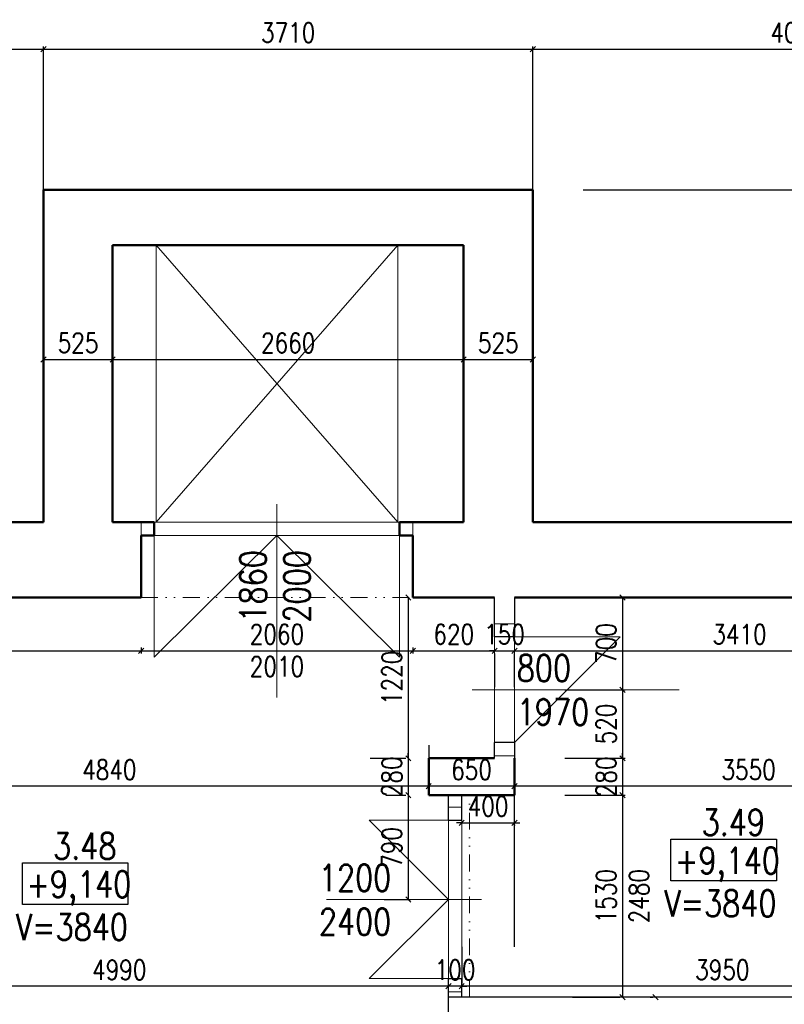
# Model space of a CAD drawing. Header units: millimetres. Extents: x -238874 to 551972, y -298952 to 658415.
# Tile 606 of 656: x 75198 to 80993, y 306722 to 314186. Entities that reach past the tile are written whole.
import ezdxf

# ---------------------------------------------------------------- set-up
doc = ezdxf.new("R2010")
doc.units = ezdxf.units.MM
doc.header["$LTSCALE"] = 20
doc.linetypes.add('DIVIDE2', pattern=[15.875, 6.35, -3.175, 0, -3.175, 0, -3.175])
for name, color, linetype in [('ALP', 141, 'Continuous'), ('CZ', 255, 'Continuous'), ('KOTY', 8, 'Continuous'), ('ZDP', 50, 'Continuous')]:
    doc.layers.add(name, color=color, linetype=linetype)
doc.layers.add('NOSNÉ', color=8, linetype='Continuous', lineweight=50)
doc.layers.add('PRUCHODY', color=7, linetype='Continuous', lineweight=18)
doc.styles.add('SIMPLEX', font='SIMPLEX.shx', dxfattribs={"width": 0.8, "bigfont": 'CAD13.shx'})
doc.styles.get("Standard").update_dxf_attribs({"font": 'simplex.shx', "width": 0.8})
doc.dimstyles.new('CKA', dxfattribs={"dimtxt": 200, "dimasz": 40, "dimexe": 20, "dimexo": 0.2, "dimgap": 50, "dimtad": 1, "dimdec": 0, "dimrnd": 1, "dimzin": 0, "dimdsep": 46, "dimtxsty": 'Standard', "dimblk1": 'OBLIQUE', "dimblk2": 'OBLIQUE', "dimsah": 1, "dimcen": 0.09, "dimclrd": 253, "dimclre": 253, "dimclrt": 253, "dimadec": 0, "dimazin": 0, "dimtfac": 1, "dimtdec": 0, "dimtix": 1, "dimtmove": 2, "dimatfit": 3, "dimfxl": 1, "dimtolj": 1, "dimtzin": 0, "dimarcsym": 0})

# ---------------------------------------------------------------- blocks, each defined once
blk = doc.blocks.new('_OBLIQUE')
at = {"color": 0, "linetype": 'ByBlock'}
blk.add_line((-0.5, -0.5), (0.5, 0.5), dxfattribs=at)
blk = doc.blocks.new('*D2830')
at = {"layer": 'DEFPOINTS', "color": 0, "transparency": 16777216}
for p in [(79088, 312897), (83882.9, 312897), (83098, 310377)]:
    blk.add_point(p, dxfattribs=at)
at = {"layer": 'KOTY', "lineweight": -2, "transparency": 16777216}
for p, q in [((79468.7, 312897), (83902.9, 312897)), ((83882.9, 310377), (83882.9, 312897))]:
    blk.add_line(p, q, dxfattribs=at)
at = {"layer": 'KOTY', "lineweight": -2, "transparency": 16777216, "xscale": 40, "yscale": 40, "zscale": 40}
for p, rotation in [((83882.9, 312897), 90), ((83882.9, 310377), 270)]:
    blk.add_blockref('_OBLIQUE', p, dxfattribs=dict(at, rotation=rotation))
at = {"layer": 'KOTY', "transparency": 16777216, "insert": (83757.9, 311637), "char_height": 150, "attachment_point": 5, "rotation": 90, "style": 'SIMPLEX'}
blk.add_mtext('\\A1;2520', dxfattribs=at)
blk = doc.blocks.new('*D2831')
at = {"layer": 'DEFPOINTS', "color": 0, "transparency": 16777216}
for p in [(83098, 313962.5), (79088, 311277.3), (83098, 310017.3)]:
    blk.add_point(p, dxfattribs=at)
at = {"layer": 'KOTY', "lineweight": -2, "transparency": 16777216}
for p, q in [((79088, 313962.5), (83098, 313962.5)), ((83098, 310398.1), (83098, 313982.5))]:
    blk.add_line(p, q, dxfattribs=at)
at = {"layer": 'KOTY', "lineweight": -2, "transparency": 16777216, "xscale": 40, "yscale": 40, "zscale": 40, "rotation": 180}
blk.add_blockref('_OBLIQUE', (79088, 313962.5), dxfattribs=at)
at = {"layer": 'KOTY', "lineweight": -2, "transparency": 16777216, "xscale": 40, "yscale": 40, "zscale": 40}
blk.add_blockref('_OBLIQUE', (83098, 313962.5), dxfattribs=at)
at = {"layer": 'KOTY', "transparency": 16777216, "insert": (81093, 314087.5), "char_height": 150, "attachment_point": 5, "style": 'SIMPLEX'}
blk.add_mtext('\\A1;4010', dxfattribs=at)
blk = doc.blocks.new('*D2832')
at = {"layer": 'DEFPOINTS', "color": 0, "transparency": 16777216}
for p in [(82358, 309677), (78948, 309507), (82358, 309402.6)]:
    blk.add_point(p, dxfattribs=at)
at = {"layer": 'KOTY', "lineweight": -2, "transparency": 16777216}
for p, q in [((78948, 309402.6), (82358, 309402.6)), ((82358, 309296.2), (82358, 309382.6))]:
    blk.add_line(p, q, dxfattribs=at)
at = {"layer": 'KOTY', "lineweight": -2, "transparency": 16777216, "xscale": 40, "yscale": 40, "zscale": 40, "rotation": 180}
blk.add_blockref('_OBLIQUE', (78948, 309402.6), dxfattribs=at)
at = {"layer": 'KOTY', "lineweight": -2, "transparency": 16777216, "xscale": 40, "yscale": 40, "zscale": 40}
blk.add_blockref('_OBLIQUE', (82358, 309402.6), dxfattribs=at)
at = {"layer": 'KOTY', "transparency": 16777216, "insert": (80653, 309527.6), "char_height": 150, "attachment_point": 5, "style": 'SIMPLEX'}
blk.add_mtext('\\A1;3410', dxfattribs=at)
blk = doc.blocks.new('*D2834')
at = {"layer": 'DEFPOINTS', "color": 0, "transparency": 16777216}
for p in [(78548, 306858.9), (78548, 306777), (82498, 306777)]:
    blk.add_point(p, dxfattribs=at)
at = {"layer": 'KOTY', "lineweight": -2, "transparency": 16777216}
for p, q in [((78548, 307157.8), (78548, 306878.9)), ((82498, 306858.9), (78548, 306858.9))]:
    blk.add_line(p, q, dxfattribs=at)
at = {"layer": 'KOTY', "lineweight": -2, "transparency": 16777216, "xscale": 40, "yscale": 40, "zscale": 40, "rotation": 180}
blk.add_blockref('_OBLIQUE', (78548, 306858.9), dxfattribs=at)
at = {"layer": 'KOTY', "lineweight": -2, "transparency": 16777216, "xscale": 40, "yscale": 40, "zscale": 40}
blk.add_blockref('_OBLIQUE', (82498, 306858.9), dxfattribs=at)
at = {"layer": 'KOTY', "transparency": 16777216, "insert": (80523, 306983.9), "char_height": 150, "attachment_point": 5, "style": 'SIMPLEX'}
blk.add_mtext('\\A1;3950', dxfattribs=at)
blk = doc.blocks.new('*D2835')
at = {"layer": 'DEFPOINTS', "color": 0, "transparency": 16777216}
for p in [(78948, 308375.6), (78948, 306777), (82498, 306777)]:
    blk.add_point(p, dxfattribs=at)
at = {"layer": 'KOTY', "lineweight": -2, "transparency": 16777216}
for p, q in [((78948, 307157.8), (78948, 308395.6)), ((82498, 308375.6), (78948, 308375.6))]:
    blk.add_line(p, q, dxfattribs=at)
at = {"layer": 'KOTY', "lineweight": -2, "transparency": 16777216, "xscale": 40, "yscale": 40, "zscale": 40, "rotation": 180}
blk.add_blockref('_OBLIQUE', (78948, 308375.6), dxfattribs=at)
at = {"layer": 'KOTY', "lineweight": -2, "transparency": 16777216, "xscale": 40, "yscale": 40, "zscale": 40}
blk.add_blockref('_OBLIQUE', (82498, 308375.6), dxfattribs=at)
at = {"layer": 'KOTY', "transparency": 16777216, "insert": (80723, 308500.6), "char_height": 150, "attachment_point": 5, "style": 'SIMPLEX'}
blk.add_mtext('\\A1;3550', dxfattribs=at)
blk = doc.blocks.new('*D2837')
at = {"layer": 'DEFPOINTS', "color": 0, "transparency": 16777216}
for p in [(79088, 310377), (83098, 308827), (83380.3, 308827)]:
    blk.add_point(p, dxfattribs=at)
at = {"layer": 'KOTY', "lineweight": -2, "transparency": 16777216}
for p, q in [((83380.3, 310377), (83380.3, 308827)), ((83478.7, 308827), (83400.3, 308827))]:
    blk.add_line(p, q, dxfattribs=at)
at = {"layer": 'KOTY', "lineweight": -2, "transparency": 16777216, "xscale": 40, "yscale": 40, "zscale": 40}
for p, rotation in [((83380.3, 310377), 90), ((83380.3, 308827), 270)]:
    blk.add_blockref('_OBLIQUE', p, dxfattribs=dict(at, rotation=rotation))
at = {"layer": 'KOTY', "transparency": 16777216, "insert": (83255.3, 309602), "char_height": 150, "attachment_point": 5, "rotation": 90, "style": 'SIMPLEX'}
blk.add_mtext('\\A1;1550', dxfattribs=at)
blk = doc.blocks.new('*D3065')
at = {"layer": 'DEFPOINTS', "color": 0, "transparency": 16777216}
for p in [(79088, 313962.5), (75378, 311277.3), (79088, 311277.3)]:
    blk.add_point(p, dxfattribs=at)
at = {"layer": 'KOTY', "lineweight": -2, "transparency": 16777216}
for p, q in [((75378, 313962.5), (79088, 313962.5)), ((79088, 311658.1), (79088, 313982.5))]:
    blk.add_line(p, q, dxfattribs=at)
at = {"layer": 'KOTY', "lineweight": -2, "transparency": 16777216, "xscale": 40, "yscale": 40, "zscale": 40, "rotation": 180}
blk.add_blockref('_OBLIQUE', (75378, 313962.5), dxfattribs=at)
at = {"layer": 'KOTY', "lineweight": -2, "transparency": 16777216, "xscale": 40, "yscale": 40, "zscale": 40}
blk.add_blockref('_OBLIQUE', (79088, 313962.5), dxfattribs=at)
at = {"layer": 'KOTY', "transparency": 16777216, "insert": (77233, 314087.5), "char_height": 150, "attachment_point": 5, "style": 'SIMPLEX'}
blk.add_mtext('\\A1;3710', dxfattribs=at)
blk = doc.blocks.new('*D3066')
at = {"layer": 'DEFPOINTS', "color": 0, "transparency": 16777216}
for p in [(75378, 313962.5), (75378, 311277.3), (72858, 310017.3)]:
    blk.add_point(p, dxfattribs=at)
at = {"layer": 'KOTY', "lineweight": -2, "transparency": 16777216}
for p, q in [((72858, 313962.5), (75378, 313962.5)), ((75378, 311658.1), (75378, 313982.5))]:
    blk.add_line(p, q, dxfattribs=at)
at = {"layer": 'KOTY', "lineweight": -2, "transparency": 16777216, "xscale": 40, "yscale": 40, "zscale": 40, "rotation": 180}
blk.add_blockref('_OBLIQUE', (72858, 313962.5), dxfattribs=at)
at = {"layer": 'KOTY', "lineweight": -2, "transparency": 16777216, "xscale": 40, "yscale": 40, "zscale": 40}
blk.add_blockref('_OBLIQUE', (75378, 313962.5), dxfattribs=at)
at = {"layer": 'KOTY', "transparency": 16777216, "insert": (74118, 314087.5), "char_height": 150, "attachment_point": 5, "style": 'SIMPLEX'}
blk.add_mtext('\\A1;2520', dxfattribs=at)
blk = doc.blocks.new('*D3067')
at = {"layer": 'DEFPOINTS', "color": 0, "transparency": 16777216}
for p in [(78563, 311610.4), (75903, 310377), (78563, 310377)]:
    blk.add_point(p, dxfattribs=at)
at = {"layer": 'KOTY', "lineweight": -2, "transparency": 16777216}
for p, q in [((75903, 311610.4), (78563, 311610.4)), ((78563, 310757.8), (78563, 311630.4))]:
    blk.add_line(p, q, dxfattribs=at)
at = {"layer": 'KOTY', "lineweight": -2, "transparency": 16777216, "xscale": 40, "yscale": 40, "zscale": 40, "rotation": 180}
blk.add_blockref('_OBLIQUE', (75903, 311610.4), dxfattribs=at)
at = {"layer": 'KOTY', "lineweight": -2, "transparency": 16777216, "xscale": 40, "yscale": 40, "zscale": 40}
blk.add_blockref('_OBLIQUE', (78563, 311610.4), dxfattribs=at)
at = {"layer": 'KOTY', "transparency": 16777216, "insert": (77233, 311735.4), "char_height": 150, "attachment_point": 5, "style": 'SIMPLEX'}
blk.add_mtext('\\A1;2660', dxfattribs=at)
blk = doc.blocks.new('*D3068')
at = {"layer": 'DEFPOINTS', "color": 0, "transparency": 16777216}
for p in [(75903, 311610.4), (75378, 310377), (75903, 310377)]:
    blk.add_point(p, dxfattribs=at)
at = {"layer": 'KOTY', "lineweight": -2, "transparency": 16777216}
for p, q in [((75378, 311610.4), (75903, 311610.4)), ((75903, 310757.8), (75903, 311630.4))]:
    blk.add_line(p, q, dxfattribs=at)
at = {"layer": 'KOTY', "lineweight": -2, "transparency": 16777216, "xscale": 40, "yscale": 40, "zscale": 40, "rotation": 180}
blk.add_blockref('_OBLIQUE', (75378, 311610.4), dxfattribs=at)
at = {"layer": 'KOTY', "lineweight": -2, "transparency": 16777216, "xscale": 40, "yscale": 40, "zscale": 40}
blk.add_blockref('_OBLIQUE', (75903, 311610.4), dxfattribs=at)
at = {"layer": 'KOTY', "transparency": 16777216, "insert": (75640.5, 311735.4), "char_height": 150, "attachment_point": 5, "style": 'SIMPLEX'}
blk.add_mtext('\\A1;525', dxfattribs=at)
blk = doc.blocks.new('*D3070')
at = {"layer": 'DEFPOINTS', "color": 0, "transparency": 16777216}
for p in [(78448, 306917), (73458, 306858.9), (73458, 306607)]:
    blk.add_point(p, dxfattribs=at)
at = {"layer": 'KOTY', "lineweight": -2, "transparency": 16777216}
for p, q in [((73458, 306987.8), (73458, 306878.9)), ((78448, 306858.9), (73458, 306858.9))]:
    blk.add_line(p, q, dxfattribs=at)
at = {"layer": 'KOTY', "lineweight": -2, "transparency": 16777216, "xscale": 40, "yscale": 40, "zscale": 40, "rotation": 180}
blk.add_blockref('_OBLIQUE', (73458, 306858.9), dxfattribs=at)
at = {"layer": 'KOTY', "lineweight": -2, "transparency": 16777216, "xscale": 40, "yscale": 40, "zscale": 40}
blk.add_blockref('_OBLIQUE', (78448, 306858.9), dxfattribs=at)
at = {"layer": 'KOTY', "transparency": 16777216, "insert": (75953, 306983.9), "char_height": 150, "attachment_point": 5, "style": 'SIMPLEX'}
blk.add_mtext('\\A1;4990', dxfattribs=at)
blk = doc.blocks.new('*D3071')
at = {"layer": 'DEFPOINTS', "color": 0, "transparency": 16777216}
for p in [(73458, 308375.6), (73458, 308375.6), (78298, 308307)]:
    blk.add_point(p, dxfattribs=at)
at = {"layer": 'KOTY', "lineweight": -2, "transparency": 16777216}
for p, q in [((73458, 308756.4), (73458, 308395.6)), ((78298, 308375.6), (73458, 308375.6))]:
    blk.add_line(p, q, dxfattribs=at)
at = {"layer": 'KOTY', "lineweight": -2, "transparency": 16777216, "xscale": 40, "yscale": 40, "zscale": 40, "rotation": 180}
blk.add_blockref('_OBLIQUE', (73458, 308375.6), dxfattribs=at)
at = {"layer": 'KOTY', "lineweight": -2, "transparency": 16777216, "xscale": 40, "yscale": 40, "zscale": 40}
blk.add_blockref('_OBLIQUE', (78298, 308375.6), dxfattribs=at)
at = {"layer": 'KOTY', "transparency": 16777216, "insert": (75878, 308500.6), "char_height": 150, "attachment_point": 5, "style": 'SIMPLEX'}
blk.add_mtext('\\A1;4840', dxfattribs=at)
blk = doc.blocks.new('*D3072')
at = {"layer": 'DEFPOINTS', "color": 0, "transparency": 16777216}
for p in [(76118, 309807), (73568, 309677), (76118, 309402.6)]:
    blk.add_point(p, dxfattribs=at)
at = {"layer": 'KOTY', "lineweight": -2, "transparency": 16777216}
for p, q in [((73568, 309402.6), (76118, 309402.6)), ((76118, 309426.2), (76118, 309382.6))]:
    blk.add_line(p, q, dxfattribs=at)
at = {"layer": 'KOTY', "lineweight": -2, "transparency": 16777216, "xscale": 40, "yscale": 40, "zscale": 40, "rotation": 180}
blk.add_blockref('_OBLIQUE', (73568, 309402.6), dxfattribs=at)
at = {"layer": 'KOTY', "lineweight": -2, "transparency": 16777216, "xscale": 40, "yscale": 40, "zscale": 40}
blk.add_blockref('_OBLIQUE', (76118, 309402.6), dxfattribs=at)
at = {"layer": 'KOTY', "transparency": 16777216, "insert": (74843, 309527.6), "char_height": 150, "attachment_point": 5, "style": 'SIMPLEX'}
blk.add_mtext('\\A1;2550', dxfattribs=at)
blk = doc.blocks.new('*D3081')
at = {"layer": 'DEFPOINTS', "color": 0, "transparency": 16777216}
for p in [(72168.3, 312897), (75404.8, 312897), (72884.8, 310377)]:
    blk.add_point(p, dxfattribs=at)
at = {"layer": 'KOTY', "lineweight": -2, "transparency": 16777216}
for p, q in [((75024, 312897), (72148.3, 312897)), ((72168.3, 310377), (72168.3, 312897))]:
    blk.add_line(p, q, dxfattribs=at)
at = {"layer": 'KOTY', "lineweight": -2, "transparency": 16777216, "xscale": 40, "yscale": 40, "zscale": 40}
for p, rotation in [((72168.3, 312897), 90), ((72168.3, 310377), 270)]:
    blk.add_blockref('_OBLIQUE', p, dxfattribs=dict(at, rotation=rotation))
at = {"layer": 'KOTY', "transparency": 16777216, "insert": (72043.3, 311637), "char_height": 150, "attachment_point": 5, "rotation": 90, "style": 'SIMPLEX'}
blk.add_mtext('\\A1;2520', dxfattribs=at)
blk = doc.blocks.new('*D3087')
at = {"layer": 'DEFPOINTS', "color": 0, "transparency": 16777216}
for p in [(79088, 311610.4), (78563, 310377), (79088, 310377)]:
    blk.add_point(p, dxfattribs=at)
at = {"layer": 'KOTY', "lineweight": -2, "transparency": 16777216}
for p, q in [((78563, 311610.4), (79088, 311610.4)), ((79088, 310757.8), (79088, 311630.4))]:
    blk.add_line(p, q, dxfattribs=at)
at = {"layer": 'KOTY', "lineweight": -2, "transparency": 16777216, "xscale": 40, "yscale": 40, "zscale": 40, "rotation": 180}
blk.add_blockref('_OBLIQUE', (78563, 311610.4), dxfattribs=at)
at = {"layer": 'KOTY', "lineweight": -2, "transparency": 16777216, "xscale": 40, "yscale": 40, "zscale": 40}
blk.add_blockref('_OBLIQUE', (79088, 311610.4), dxfattribs=at)
at = {"layer": 'KOTY', "transparency": 16777216, "insert": (78825.5, 311735.4), "char_height": 150, "attachment_point": 5, "style": 'SIMPLEX'}
blk.add_mtext('\\A1;525', dxfattribs=at)
blk = doc.blocks.new('*D3088')
at = {"layer": 'DEFPOINTS', "color": 0, "transparency": 16777216}
for p in [(78798, 309507), (78948, 309507), (78948, 309402.6)]:
    blk.add_point(p, dxfattribs=at)
at = {"layer": 'KOTY', "lineweight": -2, "transparency": 16777216}
for p, q in [((78798, 309402.6), (78758, 309402.6)), ((78798, 309402.6), (78948, 309402.6)), ((78948, 309402.6), (78988, 309402.6)), ((78948, 309126.2), (78948, 309382.6))]:
    blk.add_line(p, q, dxfattribs=at)
at = {"layer": 'KOTY', "lineweight": -2, "transparency": 16777216, "xscale": 40, "yscale": 40, "zscale": 40}
blk.add_blockref('_OBLIQUE', (78798, 309402.6), dxfattribs=at)
at = {"layer": 'KOTY', "lineweight": -2, "transparency": 16777216, "xscale": 40, "yscale": 40, "zscale": 40, "rotation": 180}
blk.add_blockref('_OBLIQUE', (78948, 309402.6), dxfattribs=at)
at = {"layer": 'KOTY', "transparency": 16777216, "insert": (78873, 309527.6), "char_height": 150, "attachment_point": 5, "style": 'SIMPLEX'}
blk.add_mtext('\\A1;150', dxfattribs=at)
blk = doc.blocks.new('*D3089')
at = {"layer": 'DEFPOINTS', "color": 0, "transparency": 16777216}
for p in [(78178, 309807), (78798, 309507), (78798, 309402.6)]:
    blk.add_point(p, dxfattribs=at)
at = {"layer": 'KOTY', "lineweight": -2, "transparency": 16777216}
for p, q in [((78178, 309402.6), (78798, 309402.6)), ((78798, 309126.2), (78798, 309382.6))]:
    blk.add_line(p, q, dxfattribs=at)
at = {"layer": 'KOTY', "lineweight": -2, "transparency": 16777216, "xscale": 40, "yscale": 40, "zscale": 40, "rotation": 180}
blk.add_blockref('_OBLIQUE', (78178, 309402.6), dxfattribs=at)
at = {"layer": 'KOTY', "lineweight": -2, "transparency": 16777216, "xscale": 40, "yscale": 40, "zscale": 40}
blk.add_blockref('_OBLIQUE', (78798, 309402.6), dxfattribs=at)
at = {"layer": 'KOTY', "transparency": 16777216, "insert": (78488, 309527.6), "char_height": 150, "attachment_point": 5, "style": 'SIMPLEX'}
blk.add_mtext('\\A1;620', dxfattribs=at)
blk = doc.blocks.new('*D3090')
at = {"layer": 'DEFPOINTS', "color": 0, "transparency": 16777216}
for p in [(76118, 309807), (78178, 309807), (78178, 309402.6)]:
    blk.add_point(p, dxfattribs=at)
at = {"layer": 'KOTY', "lineweight": -2, "transparency": 16777216}
for p, q in [((76118, 309402.6), (78178, 309402.6)), ((78178, 309426.2), (78178, 309382.6))]:
    blk.add_line(p, q, dxfattribs=at)
at = {"layer": 'KOTY', "lineweight": -2, "transparency": 16777216, "xscale": 40, "yscale": 40, "zscale": 40, "rotation": 180}
blk.add_blockref('_OBLIQUE', (76118, 309402.6), dxfattribs=at)
at = {"layer": 'KOTY', "lineweight": -2, "transparency": 16777216, "xscale": 40, "yscale": 40, "zscale": 40}
blk.add_blockref('_OBLIQUE', (78178, 309402.6), dxfattribs=at)
at = {"layer": 'KOTY', "transparency": 16777216, "insert": (77148, 309527.6), "char_height": 150, "attachment_point": 5, "style": 'SIMPLEX'}
blk.add_mtext('\\A1;2060', dxfattribs=at)
blk = doc.blocks.new('*D3091')
at = {"layer": 'DEFPOINTS', "color": 0, "transparency": 16777216}
for p in [(78548, 308462.9), (78948, 308462.9), (78948, 308097.9)]:
    blk.add_point(p, dxfattribs=at)
at = {"layer": 'KOTY', "lineweight": -2, "transparency": 16777216}
for p, q in [((78548, 308097.9), (78508, 308097.9)), ((78548, 308097.9), (78948, 308097.9)), ((78948, 308097.9), (78988, 308097.9)), ((78948, 308082.1), (78948, 308077.9))]:
    blk.add_line(p, q, dxfattribs=at)
at = {"layer": 'KOTY', "lineweight": -2, "transparency": 16777216, "xscale": 40, "yscale": 40, "zscale": 40}
blk.add_blockref('_OBLIQUE', (78548, 308097.9), dxfattribs=at)
at = {"layer": 'KOTY', "lineweight": -2, "transparency": 16777216, "xscale": 40, "yscale": 40, "zscale": 40, "rotation": 180}
blk.add_blockref('_OBLIQUE', (78948, 308097.9), dxfattribs=at)
at = {"layer": 'KOTY', "transparency": 16777216, "insert": (78748, 308222.9), "char_height": 150, "attachment_point": 5, "style": 'SIMPLEX'}
blk.add_mtext('\\A1;400', dxfattribs=at)
blk = doc.blocks.new('*D3092')
at = {"layer": 'DEFPOINTS', "color": 0, "transparency": 16777216}
for p in [(78948, 308307), (79767.6, 306777), (79767.6, 306777)]:
    blk.add_point(p, dxfattribs=at)
at = {"layer": 'KOTY', "lineweight": -2, "transparency": 16777216}
for p, q in [((79767.6, 308307), (79767.6, 306777)), ((79386.8, 306777), (79747.6, 306777))]:
    blk.add_line(p, q, dxfattribs=at)
at = {"layer": 'KOTY', "lineweight": -2, "transparency": 16777216, "xscale": 40, "yscale": 40, "zscale": 40}
for p, rotation in [((79767.6, 308307), 90), ((79767.6, 306777), 270)]:
    blk.add_blockref('_OBLIQUE', p, dxfattribs=dict(at, rotation=rotation))
at = {"layer": 'KOTY', "transparency": 16777216, "insert": (79642.6, 307542), "char_height": 150, "attachment_point": 5, "rotation": 90, "style": 'SIMPLEX'}
blk.add_mtext('\\A1;1530', dxfattribs=at)
blk = doc.blocks.new('*D3093')
at = {"layer": 'DEFPOINTS', "color": 0, "transparency": 16777216}
for p in [(78948, 308587), (78948, 308307), (79767.6, 308307)]:
    blk.add_point(p, dxfattribs=at)
at = {"layer": 'KOTY', "lineweight": -2, "transparency": 16777216}
for p, q in [((79767.6, 308587), (79767.6, 308627)), ((79767.6, 308587), (79767.6, 308307)), ((79328.7, 308307), (79787.6, 308307)), ((79767.6, 308307), (79767.6, 308267))]:
    blk.add_line(p, q, dxfattribs=at)
at = {"layer": 'KOTY', "lineweight": -2, "transparency": 16777216, "xscale": 40, "yscale": 40, "zscale": 40}
for p, rotation in [((79767.6, 308587), 270), ((79767.6, 308307), 90)]:
    blk.add_blockref('_OBLIQUE', p, dxfattribs=dict(at, rotation=rotation))
at = {"layer": 'KOTY', "transparency": 16777216, "insert": (79642.6, 308447), "char_height": 150, "attachment_point": 5, "rotation": 90, "style": 'SIMPLEX'}
blk.add_mtext('\\A1;280', dxfattribs=at)
blk = doc.blocks.new('*D3094')
at = {"layer": 'DEFPOINTS', "color": 0, "transparency": 16777216}
for p in [(78948, 309107), (78948, 308587), (79767.6, 308587)]:
    blk.add_point(p, dxfattribs=at)
at = {"layer": 'KOTY', "lineweight": -2, "transparency": 16777216}
for p, q in [((79767.6, 309107), (79767.6, 308587)), ((79328.7, 308587), (79787.6, 308587))]:
    blk.add_line(p, q, dxfattribs=at)
at = {"layer": 'KOTY', "lineweight": -2, "transparency": 16777216, "xscale": 40, "yscale": 40, "zscale": 40}
for p, rotation in [((79767.6, 309107), 90), ((79767.6, 308587), 270)]:
    blk.add_blockref('_OBLIQUE', p, dxfattribs=dict(at, rotation=rotation))
at = {"layer": 'KOTY', "transparency": 16777216, "insert": (79642.6, 308847), "char_height": 150, "attachment_point": 5, "rotation": 90, "style": 'SIMPLEX'}
blk.add_mtext('\\A1;520', dxfattribs=at)
blk = doc.blocks.new('*D3095')
at = {"layer": 'DEFPOINTS', "color": 0, "transparency": 16777216}
for p in [(78448, 306917), (78448, 306858.9), (78548, 306777)]:
    blk.add_point(p, dxfattribs=at)
at = {"layer": 'KOTY', "lineweight": -2, "transparency": 16777216}
for p, q in [((78448, 306858.9), (78408, 306858.9)), ((78548, 306858.9), (78448, 306858.9)), ((78448, 306536.2), (78448, 306838.9)), ((78548, 306858.9), (78588, 306858.9))]:
    blk.add_line(p, q, dxfattribs=at)
at = {"layer": 'KOTY', "lineweight": -2, "transparency": 16777216, "xscale": 40, "yscale": 40, "zscale": 40}
blk.add_blockref('_OBLIQUE', (78448, 306858.9), dxfattribs=at)
at = {"layer": 'KOTY', "lineweight": -2, "transparency": 16777216, "xscale": 40, "yscale": 40, "zscale": 40, "rotation": 180}
blk.add_blockref('_OBLIQUE', (78548, 306858.9), dxfattribs=at)
at = {"layer": 'KOTY', "transparency": 16777216, "insert": (78498, 306983.9), "char_height": 150, "attachment_point": 5, "style": 'SIMPLEX'}
blk.add_mtext('\\A1;100', dxfattribs=at)
blk = doc.blocks.new('*D3096')
at = {"layer": 'DEFPOINTS', "color": 0, "transparency": 16777216}
for p in [(78298, 308375.6), (78298, 308307), (78948, 306777)]:
    blk.add_point(p, dxfattribs=at)
at = {"layer": 'KOTY', "lineweight": -2, "transparency": 16777216}
for p, q in [((78298, 308687.8), (78298, 308395.6)), ((78948, 308375.6), (78298, 308375.6))]:
    blk.add_line(p, q, dxfattribs=at)
at = {"layer": 'KOTY', "lineweight": -2, "transparency": 16777216, "xscale": 40, "yscale": 40, "zscale": 40, "rotation": 180}
blk.add_blockref('_OBLIQUE', (78298, 308375.6), dxfattribs=at)
at = {"layer": 'KOTY', "lineweight": -2, "transparency": 16777216, "xscale": 40, "yscale": 40, "zscale": 40}
blk.add_blockref('_OBLIQUE', (78948, 308375.6), dxfattribs=at)
at = {"layer": 'KOTY', "transparency": 16777216, "insert": (78623, 308500.6), "char_height": 150, "attachment_point": 5, "style": 'SIMPLEX'}
blk.add_mtext('\\A1;650', dxfattribs=at)
blk = doc.blocks.new('*D3098')
at = {"layer": 'DEFPOINTS', "color": 0, "transparency": 16777216}
for p in [(78354.2, 308307), (77579.7, 307517), (78143.7, 307517)]:
    blk.add_point(p, dxfattribs=at)
at = {"layer": 'KOTY', "lineweight": -2, "transparency": 16777216}
for p, q in [((78143.7, 308307), (78143.7, 307517)), ((77960.5, 307517), (78163.7, 307517))]:
    blk.add_line(p, q, dxfattribs=at)
at = {"layer": 'KOTY', "lineweight": -2, "transparency": 16777216, "xscale": 40, "yscale": 40, "zscale": 40}
for p, rotation in [((78143.7, 308307), 90), ((78143.7, 307517), 270)]:
    blk.add_blockref('_OBLIQUE', p, dxfattribs=dict(at, rotation=rotation))
at = {"layer": 'KOTY', "transparency": 16777216, "insert": (78018.7, 307912), "char_height": 150, "attachment_point": 5, "rotation": 90, "style": 'SIMPLEX'}
blk.add_mtext('\\A1;790', dxfattribs=at)
blk = doc.blocks.new('*D3099')
at = {"layer": 'DEFPOINTS', "color": 0, "transparency": 16777216}
for p in [(78234.2, 308587), (78143.7, 308307), (78354.2, 308307)]:
    blk.add_point(p, dxfattribs=at)
at = {"layer": 'KOTY', "lineweight": -2, "transparency": 16777216}
for p, q in [((78143.7, 308587), (78143.7, 308627)), ((78143.7, 308587), (78143.7, 308307)), ((77973.4, 308307), (78123.7, 308307)), ((78143.7, 308307), (78143.7, 308267))]:
    blk.add_line(p, q, dxfattribs=at)
at = {"layer": 'KOTY', "lineweight": -2, "transparency": 16777216, "xscale": 40, "yscale": 40, "zscale": 40}
for p, rotation in [((78143.7, 308587), 270), ((78143.7, 308307), 90)]:
    blk.add_blockref('_OBLIQUE', p, dxfattribs=dict(at, rotation=rotation))
at = {"layer": 'KOTY', "transparency": 16777216, "insert": (78018.7, 308447), "char_height": 150, "attachment_point": 5, "rotation": 90, "style": 'SIMPLEX'}
blk.add_mtext('\\A1;280', dxfattribs=at)
blk = doc.blocks.new('*D3101')
at = {"layer": 'DEFPOINTS', "color": 0, "transparency": 16777216}
for p in [(78948, 309807), (78948, 309107), (79767.6, 309107)]:
    blk.add_point(p, dxfattribs=at)
at = {"layer": 'KOTY', "lineweight": -2, "transparency": 16777216}
for p, q in [((79767.6, 309807), (79767.6, 309107)), ((79328.7, 309107), (79787.6, 309107))]:
    blk.add_line(p, q, dxfattribs=at)
at = {"layer": 'KOTY', "lineweight": -2, "transparency": 16777216, "xscale": 40, "yscale": 40, "zscale": 40}
for p, rotation in [((79767.6, 309807), 90), ((79767.6, 309107), 270)]:
    blk.add_blockref('_OBLIQUE', p, dxfattribs=dict(at, rotation=rotation))
at = {"layer": 'KOTY', "transparency": 16777216, "insert": (79642.6, 309457), "char_height": 150, "attachment_point": 5, "rotation": 90, "style": 'SIMPLEX'}
blk.add_mtext('\\A1;700', dxfattribs=at)
blk = doc.blocks.new('*D3102')
at = {"layer": 'DEFPOINTS', "color": 0, "transparency": 16777216}
for p in [(78234.2, 309807), (78143.7, 308587), (78234.2, 308587)]:
    blk.add_point(p, dxfattribs=at)
at = {"layer": 'KOTY', "lineweight": -2, "transparency": 16777216}
for p, q in [((78143.7, 309807), (78143.7, 308587)), ((77853.4, 308587), (78123.7, 308587))]:
    blk.add_line(p, q, dxfattribs=at)
at = {"layer": 'KOTY', "lineweight": -2, "transparency": 16777216, "xscale": 40, "yscale": 40, "zscale": 40}
for p, rotation in [((78143.7, 309807), 90), ((78143.7, 308587), 270)]:
    blk.add_blockref('_OBLIQUE', p, dxfattribs=dict(at, rotation=rotation))
at = {"layer": 'KOTY', "transparency": 16777216, "insert": (78018.7, 309197), "char_height": 150, "attachment_point": 5, "rotation": 90, "style": 'SIMPLEX'}
blk.add_mtext('\\A1;1220', dxfattribs=at)

msp = doc.modelspace()

# ---------------------------------------------------------------- linework, layer by layer
at = {"color": 253, "linetype": 'ByBlock'}
for p, q in [((79976.934, 306776.983), (79996.531, 306776.983)), ((80036.531, 306756.983), (79996.531, 306796.983))]:
    msp.add_line(p, q, dxfattribs=at)
at = {"layer": 'ALP'}
for p, q in [((78447.962, 308116.983), (78447.962, 308306.983)), ((78447.962, 308116.983), (78447.962, 308306.983)), ((78547.962, 308116.983), (78547.962, 308306.983)), ((78547.962, 308116.983), (78547.962, 308306.983)), ((78447.962, 308116.983), (78547.962, 308116.983)), ((78447.962, 308116.983), (78547.962, 308116.983)), ((78447.962, 306916.983), (78547.962, 306916.983)), ((78447.962, 306776.983), (78447.962, 306916.983)), ((78447.962, 306776.983), (78447.962, 306916.983)), ((78447.962, 306916.983), (78547.962, 306916.983)), ((78547.962, 306776.983), (78547.962, 306916.983)), ((78547.962, 306776.983), (78547.962, 306916.983))]:
    msp.add_line(p, q, dxfattribs=at)
at = {"layer": 'CZ', "color": 7}
for points in [[(80133.562, 307973.752), (80932.589, 307973.752), (80932.589, 307657.814), (80133.562, 307657.814)], [(75218.495, 307794.533), (76017.522, 307794.533), (76017.522, 307478.595), (75218.495, 307478.595)]]:
    msp.add_lwpolyline(points, close=True, dxfattribs=at)
at = {"layer": 'DEFPOINTS', "color": 0, "linetype": 'ByBlock'}
for p in [(76117.962, 309401.33), (78177.962, 309401.33), (79196.896, 308306.983), (80016.531, 306776.983), (80016.531, 306776.983)]:
    msp.add_point(p, dxfattribs=at)
at = {"layer": 'NOSNÉ'}
for p, q in [((75377.962, 312896.983), (79087.962, 312896.983)), ((75377.962, 310376.983), (75377.962, 312896.983)), ((79087.962, 310376.983), (79087.962, 312896.983)), ((75902.962, 312476.983), (78562.962, 312476.983)), ((75902.962, 310376.983), (75902.962, 312476.983)), ((78562.962, 310376.983), (78562.962, 312476.983)), ((78562.962, 310376.983), (78562.962, 312387.219)), ((72857.962, 310376.983), (75377.962, 310376.983)), ((72957.962, 310376.983), (75377.962, 310376.983)), ((75902.962, 310376.983), (76217.962, 310376.983)), ((76217.962, 310276.983), (76217.962, 310376.983)), ((78077.962, 310276.983), (78077.962, 310376.983)), ((78077.962, 310376.983), (78562.962, 310376.983)), ((79087.962, 310376.983), (82997.962, 310376.983)), ((79087.962, 310376.983), (83097.962, 310376.983)), ((76117.962, 309806.983), (76117.962, 310276.983)), ((76117.962, 310276.983), (76217.962, 310276.983)), ((78177.962, 310276.983), (78077.962, 310276.983)), ((78177.962, 309806.983), (78177.962, 310276.983)), ((73567.962, 309806.983), (76117.962, 309806.983)), ((78177.962, 309806.983), (78797.962, 309806.983)), ((78947.962, 309806.983), (82357.962, 309806.983)), ((78297.962, 308306.983), (78297.962, 308586.983)), ((78297.962, 308586.983), (78797.962, 308586.983)), ((78947.962, 308306.983), (78947.962, 308586.983)), ((78297.962, 308306.983), (78947.962, 308306.983))]:
    msp.add_line(p, q, dxfattribs=at)
at = {"layer": 'PRUCHODY'}
for p, q in [((76232.962, 312476.983), (78062.962, 310376.983)), ((76232.962, 310376.983), (78062.962, 312476.983)), ((76232.962, 312476.983), (78077.962, 312476.983)), ((76232.962, 310376.983), (76232.962, 312381.661)), ((78062.962, 310376.983), (78062.962, 312387.219)), ((77147.962, 309048.574), (77147.962, 310514.78)), ((75902.962, 310376.983), (78562.962, 310376.983)), ((76117.962, 310276.983), (76117.962, 310376.983)), ((78177.962, 310276.983), (78177.962, 310376.983)), ((76217.962, 310276.983), (78077.962, 310276.983)), ((77147.962, 310276.983), (76217.962, 309354.483)), ((76217.962, 309354.483), (76217.962, 310276.983)), ((78077.962, 309354.483), (77147.962, 310276.983)), ((78077.962, 310276.983), (78077.962, 309354.483)), ((78797.962, 309606.983), (78947.962, 309606.983)), ((78797.962, 309506.983), (78797.962, 308706.983)), ((78947.962, 309506.983), (79747.962, 309506.983)), ((79747.962, 309506.983), (78947.962, 308706.983)), ((78947.962, 309506.983), (78947.962, 308706.983)), ((78627.335, 309106.983), (80197.335, 309106.983)), ((78947.962, 308606.983), (78797.962, 308606.983)), ((78447.962, 308216.983), (78547.962, 308216.983)), ((77847.962, 308116.983), (78447.962, 307516.983)), ((78447.962, 308116.983), (77847.962, 308116.983)), ((78447.962, 308116.983), (77847.962, 308116.983)), ((78447.962, 308116.983), (78447.962, 306916.983)), ((78547.962, 308116.983), (78547.962, 306916.983)), ((78697.514, 307516.983), (77523.455, 307516.983)), ((78447.962, 307516.983), (77847.962, 306916.983)), ((77847.962, 306916.983), (78447.962, 306916.983)), ((78447.962, 306816.983), (78547.962, 306816.983))]:
    msp.add_line(p, q, dxfattribs=at)
at = {"layer": 'PRUCHODY', "linetype": 'DIVIDE2'}
for p, q in [((76117.962, 309806.983), (78177.962, 309806.983)), ((78607.962, 306776.983), (78607.962, 308306.983))]:
    msp.add_line(p, q, dxfattribs=at)
at = {"layer": 'PRUCHODY'}
msp.add_lwpolyline([(78062.962, 312476.983), (76232.962, 312476.983), (76232.962, 310376.983), (78062.962, 310376.983)], close=True, dxfattribs=at)
at = {"layer": 'ZDP'}
for p, q in [((78797.962, 309506.983), (78797.962, 309806.983)), ((78947.962, 309806.983), (78947.962, 309506.983)), ((78947.962, 309506.983), (78797.962, 309506.983)), ((78947.962, 308706.983), (78797.962, 308706.983)), ((78797.962, 308586.983), (78797.962, 308706.983)), ((78947.962, 308706.983), (78947.962, 308586.983)), ((78547.962, 306776.983), (78447.962, 306776.983)), ((78447.962, 306626.983), (78447.962, 306776.983)), ((82497.962, 306776.983), (78547.962, 306776.983))]:
    msp.add_line(p, q, dxfattribs=at)

# ---------------------------------------------------------------- texts
at = {"color": 253, "linetype": 'ByBlock', "insert": (77147.962, 309282.849), "char_height": 150, "attachment_point": 5, "style": 'SIMPLEX'}
msp.add_mtext('2010', dxfattribs=at)
at = {"color": 253, "linetype": 'ByBlock', "insert": (79891.531, 307541.983), "char_height": 150, "attachment_point": 5, "rotation": 90, "style": 'SIMPLEX'}
msp.add_mtext('2480', dxfattribs=at)
at = {"layer": 'CZ', "color": 7, "insert": (76867.58, 309616.622), "char_height": 200, "width": 1830.1, "attachment_point": 1, "rotation": 90}
msp.add_mtext('1860\\P2000', dxfattribs=at)
at = {"layer": 'CZ', "color": 7, "char_height": 200, "width": 1830.1, "attachment_point": 1}
for s, insert in [('800\\P1970', (78965.695, 309371.167)), ('3.49', (80366.349, 308201.539)), ('3.48', (75451.282, 308022.32)), ('+9,140', (80164.398, 307911.93)), ('+9,140', (75249.331, 307732.711)), ('1200\\P2400', (77465.874, 307781.167)), ('V=3840', (80083.762, 307587.217)), ('V=3840', (75168.695, 307407.998))]:
    msp.add_mtext(s, dxfattribs=dict(at, insert=insert))

# ---------------------------------------------------------------- dimensions: what is measured, and where the dimension line sits
at = {"layer": 'KOTY'}
for base, p1, p2, text, picture, middle in [((75377.962, 313962.542), (72857.962, 310017.3), (75377.962, 311277.3), '2520', '*D3066', (74117.962, 314087.542)), ((79087.962, 313962.542), (75377.962, 311277.3), (79087.962, 311277.3), '3710', '*D3065', (77232.962, 314087.542)), ((83097.962, 313962.542), (79087.962, 311277.3), (83097.962, 310017.3), '4010', '*D2831', (81092.962, 314087.542)), ((75902.962, 311610.439), (75377.962, 310376.983), (75902.962, 310376.983), '525', '*D3068', (75640.462, 311735.439)), ((78562.962, 311610.439), (75902.962, 310376.983), (78562.962, 310376.983), '2660', '*D3067', (77232.962, 311735.439)), ((79087.962, 311610.439), (78562.962, 310376.983), (79087.962, 310376.983), '525', '*D3087', (78825.462, 311735.439)), ((76117.962, 309402.64), (73567.962, 309676.983), (76117.962, 309806.983), '2550', '*D3072', (74842.962, 309527.64)), ((78177.962, 309402.64), (76117.962, 309806.983), (78177.962, 309806.983), '2060', '*D3090', (77147.962, 309527.64)), ((78797.962, 309402.64), (78177.962, 309806.983), (78797.962, 309506.983), '620', '*D3089', (78487.962, 309527.64)), ((82357.962, 309402.64), (78947.962, 309506.983), (82357.962, 309676.983), '3410', '*D2832', (80652.962, 309527.64)), ((78947.962, 309402.64), (78797.962, 309506.983), (78947.962, 309506.983), '150', '*D3088', (78872.962, 309527.64)), ((73457.962, 308375.645), (78297.962, 308306.983), (73457.962, 308375.645), '4840', '*D3071', (75877.962, 308500.645)), ((78297.962, 308375.645), (78947.962, 306776.983), (78297.962, 308306.983), '650', '*D3096', (78622.962, 308500.645)), ((78947.962, 308375.645), (82497.962, 306776.983), (78947.962, 306776.983), '3550', '*D2835', (80722.962, 308500.645)), ((78547.962, 306858.866), (82497.962, 306776.983), (78547.962, 306776.983), '3950', '*D2834', (80522.962, 306983.866)), ((73457.962, 306858.866), (78447.962, 306916.983), (73457.962, 306606.983), '4990', '*D3070', (75952.962, 306983.866)), ((78447.962, 306858.866), (78547.962, 306776.983), (78447.962, 306916.983), '100', '*D3095', (78497.962, 306983.866))]:
    dim = msp.add_linear_dim(base=base, p1=p1, p2=p2, text=text, dimstyle='CKA', override={"dimtxt": 150, "dimexo": 380.774374, "dimtxsty": 'SIMPLEX', "dimse1": 1, "dimclrd": 256, "dimclre": 256, "dimclrt": 256}, dxfattribs=at)
    dim.commit()
    dim.dimension.update_dxf_attribs({"geometry": picture, "text_midpoint": middle})
for base, p1, p2, angle, text, picture, middle in [((72168.321, 312896.983), (72884.824, 310376.983), (75404.824, 312896.983), 90, '2520', '*D3081', (72043.321, 311636.983)), ((83882.932, 312896.983), (83097.962, 310376.983), (79087.962, 312896.983), 270, '2520', '*D2830', (83757.932, 311636.983)), ((83380.276, 308826.983), (79087.962, 310376.983), (83097.962, 308826.983), 270, '1550', '*D2837', (83255.276, 309601.983)), ((78143.745, 308586.983), (78234.221, 309806.983), (78234.221, 308586.983), 90, '1220', '*D3102', (78018.745, 309196.983)), ((79767.598, 309106.983), (78947.962, 309806.983), (78947.962, 309106.983), 270, '700', '*D3101', (79642.598, 309456.983)), ((79767.598, 308586.983), (78947.962, 309106.983), (78947.962, 308586.983), 270, '520', '*D3094', (79642.598, 308846.983)), ((78143.745, 308306.983), (78234.221, 308586.983), (78354.221, 308306.983), 90, '280', '*D3099', (78018.745, 308446.983)), ((79767.598, 308306.983), (78947.962, 308586.983), (78947.962, 308306.983), 270, '280', '*D3093', (79642.598, 308446.983)), ((78947.962, 308097.857), (78547.962, 308462.886), (78947.962, 308462.886), 180, '400', '*D3091', (78747.962, 308222.857)), ((78143.745, 307516.983), (78354.221, 308306.983), (77579.714, 307516.983), 90, '790', '*D3098', (78018.745, 307911.983)), ((79767.598, 306776.983), (78947.962, 308306.983), (79767.598, 306776.983), 270, '1530', '*D3092', (79642.598, 307541.983))]:
    dim = msp.add_linear_dim(base=base, p1=p1, p2=p2, angle=angle, text=text, dimstyle='CKA', override={"dimtxt": 150, "dimexo": 380.774374, "dimtxsty": 'SIMPLEX', "dimse1": 1, "dimclrd": 256, "dimclre": 256, "dimclrt": 256}, dxfattribs=at)
    dim.commit()
    dim.dimension.update_dxf_attribs({"geometry": picture, "text_midpoint": middle})

doc.saveas('drawing.dxf')
